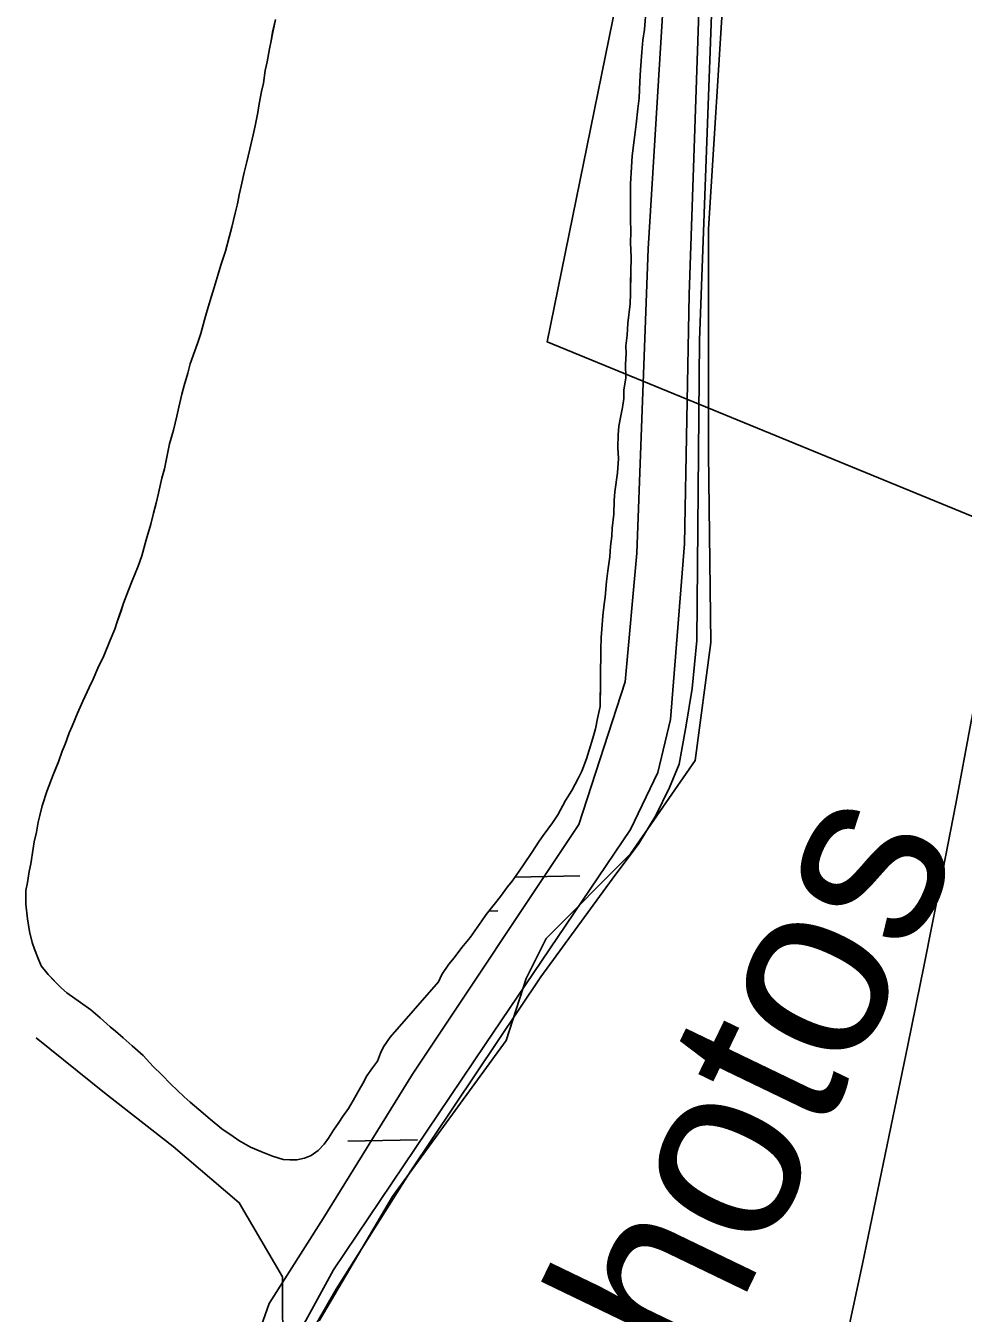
# Model space of a CAD drawing. Extents: x 3925854 to 3964121, y 224593 to 250589.
# Drawn here: x 3942419 to 3942850, y 238574 to 239167 of the extents above; entities that cross this region are included whole.
import ezdxf

# ---------------------------------------------------------------- set-up
doc = ezdxf.new("R2010")
doc.units = 0
for name, color, linetype in [('V-RIVR-EDGE', 7, 'Continuous'), ('V-RIVR-IDEN', 7, 'Continuous'), ('V-RIVR-JETY', 7, 'Continuous'), ('V-RRAP-FSHR', 7, 'Continuous'), ('V-TOPO-DPTH', 7, 'Continuous'), ('V-TOPO-MINR', 7, 'Continuous'), ('V-TOPO-SHOR', 7, 'Continuous'), ('V-WETL-SWMP', 7, 'Continuous')]:
    doc.layers.add(name, color=color, linetype=linetype)

msp = doc.modelspace()

# ---------------------------------------------------------------- linework, layer by layer
at = {"layer": 'V-RIVR-EDGE'}
msp.add_lwpolyline([(3942733.119, 239893.161), (3942732.095, 239848.118), (3942730.047, 239796.932), (3942728, 239725.272), (3942737.213, 239666.921), (3942736.19, 239584), (3942746.427, 239545.099), (3942749.498, 239509.269), (3942746.427, 239394.613), (3942749.498, 239307.598), (3942742.332, 239245.151), (3942740.285, 239187.823), (3942733.119, 239073.168), (3942733.119, 238969.773), (3942734.142, 238882.757), (3942726.976, 238828.5), (3942697.289, 238785.504), (3942658.388, 238746.603), (3942649.174, 238728.176), (3942639.961, 238699.512), (3942587.751, 238627.853), (3942553.969, 238570.525)], dxfattribs=at)
at = {"layer": 'V-RIVR-JETY'}
for points in [[(3942501.881, 238496.007), (3942530.957, 238578.48), (3942555.82, 238617.728), (3942596.956, 238684.087), (3942673.397, 238798.99), (3942694.77, 238864.612), (3942700.089, 238923.816), (3942705.303, 239063.915), (3942714.359, 239211.498), (3942718.996, 239386.408), (3942726.512, 239566.929), (3942728.732, 239690.128), (3942735.923, 239929.912), (3942744.955, 240165.915), (3942749.64, 240345.527), (3942752.055, 240487.535), (3942748.285, 240668.175), (3942752.491, 240801.701), (3942752.37, 240880.714), (3942745.499, 240943.807), (3942747.22, 241019.038), (3942753.828, 241112.093), (3942757.154, 241251.271)], [(3942538.571, 238553.806), (3942560.622, 238594.024), (3942630.365, 238697.71), (3942697.234, 238796.723), (3942709.735, 238822.929), (3942715.631, 238847.327), (3942722.113, 238928.151), (3942724.245, 239042.886), (3942729.685, 239204.617), (3942737.78, 239350.33), (3942741.958, 239481.033), (3942746.566, 239653.121), (3942749.476, 239843.095), (3942757.257, 240049.011), (3942767.313, 240202.23), (3942774.055, 240398.75), (3942772.697, 240539.858), (3942769.602, 240695.094), (3942767.962, 240808.926), (3942767.018, 240899.237), (3942767.151, 241002.704), (3942769.979, 241093.915), (3942774.399, 241248.132)]]:
    msp.add_lwpolyline(points, dxfattribs=at)
at = {"layer": 'V-RRAP-FSHR'}
msp.add_lwpolyline([(3942423.711, 238700.75), (3942455.216, 238675.428), (3942486.72, 238650.782), (3942517.162, 238624.9), (3942537.128, 238590.768), (3942537.322, 238551.174)], dxfattribs=at)
at = {"layer": 'V-TOPO-DPTH'}
msp.add_lwpolyline([(3942983.62, 238887.801), (3942658.91, 239021.11), (3942869.48, 240055.28), (3942865.529, 240782.275), (3942865.271, 240811.75), (3942864.883, 240841.222), (3942864.3, 240870.691), (3942863.587, 240900.157), (3942843.55, 241628.53), (3943150.608, 241695.11)], dxfattribs=at)
at = {"layer": 'V-TOPO-MINR'}
for points in [[(3942843.55, 241628.53), (3942863.587, 240900.157), (3942864.3, 240870.691), (3942864.883, 240841.222), (3942865.271, 240811.75), (3942865.529, 240782.275), (3942869.48, 240055.28), (3942658.91, 239021.11)], [(3942939.23, 239228.42), (3942915.275, 239132.917), (3942909.521, 239109.482), (3942903.926, 239086.01), (3942898.567, 239062.482), (3942893.366, 239038.918), (3942883.608, 238993.627), (3942875.815, 238956.697), (3942868.23, 238919.725), (3942860.959, 238882.689), (3942853.897, 238845.612), (3942846.881, 238808.525), (3942839.719, 238771.467), (3942832.337, 238734.452), (3942824.808, 238697.466), (3942803.99, 238596.722), (3942792.709, 238544.741)]]:
    msp.add_lwpolyline(points, dxfattribs=at)
at = {"layer": 'V-TOPO-SHOR'}
for points in [[(3942704.468, 239174.733), (3942703.693, 239164.974), (3942702.966, 239159.93), (3942702.405, 239154.547), (3942701.815, 239146.302), (3942701.592, 239140.918), (3942701.176, 239133.344), (3942700.619, 239128.466), (3942699.874, 239121.403), (3942698.954, 239114.003), (3942698.039, 239106.774)], [(3942491.822, 239001.048), (3942493.565, 239006.756), (3942494.617, 239010.954), (3942496.7, 239016.993), (3942498.089, 239020.852), (3942499.479, 239025.046), (3942501.226, 239031.26), (3942502.451, 239035.624), (3942504.372, 239042.172), (3942505.592, 239046.2), (3942507.505, 239052.242), (3942508.73, 239056.438), (3942510.815, 239062.815), (3942512.568, 239069.365), (3942513.793, 239073.897), (3942515.376, 239080.449), (3942516.43, 239084.645), (3942517.147, 239088.848), (3942518.032, 239092.88), (3942519.441, 239099.096), (3942520.498, 239103.462), (3942522.081, 239109.846), (3942523.664, 239116.395), (3942524.549, 239120.596), (3942525.79, 239126.643), (3942526.337, 239130.678), (3942527.406, 239136.394), (3942528.288, 239140.256), (3942529.19, 239145.972), (3942530.072, 239150.005), (3942531.145, 239156.055), (3942531.858, 239159.751), (3942532.573, 239163.618), (3942533.812, 239169.498)], [(3942698.039, 239106.774), (3942697.648, 239101.557), (3942697.23, 239093.816), (3942697.181, 239088.934), (3942697.279, 239082.366), (3942697.234, 239077.989), (3942697.334, 239071.421), (3942697.287, 239066.875), (3942697.554, 239059.969), (3942697.316, 239053.405), (3942697.265, 239048.352), (3942697.214, 239043.47), (3942696.994, 239038.59), (3942696.061, 239029.677), (3942695.667, 239024.293), (3942695.11, 239019.246), (3942695.241, 239015.709), (3942694.852, 239010.661), (3942695.127, 239004.597), (3942694.226, 238998.881), (3942694.185, 238995.008), (3942693.47, 238990.976), (3942692.755, 238987.109), (3942691.864, 238982.405), (3942691.485, 238978.366), (3942691.426, 238972.474), (3942691.711, 238967.42), (3942691.305, 238960.858), (3942690.035, 238952.115), (3942689.656, 238948.078), (3942689.593, 238941.848), (3942688.852, 238935.459), (3942688.645, 238931.756), (3942688.092, 238927.047), (3942687.705, 238922.167), (3942686.795, 238915.779), (3942686.24, 238910.903), (3942685.493, 238903.669), (3942685.122, 238900.475), (3942684.561, 238895.09), (3942683.992, 238888.867), (3942683.783, 238884.998), (3942683.558, 238879.612), (3942683.523, 238876.075), (3942683.459, 238870.015), (3942683.416, 238865.974), (3942683.357, 238860.25), (3942683.32, 238856.545), (3942683.285, 238853.346), (3942682.05, 238847.802), (3942681.159, 238843.098), (3942679.935, 238838.731), (3942678.194, 238833.194), (3942676.975, 238829.3), (3942674.894, 238823.597), (3942673.346, 238820.412), (3942670.258, 238814.721), (3942667.346, 238810.037), (3942663.741, 238803.508), (3942661.347, 238799.828), (3942657.077, 238793.979), (3942655.197, 238791.304), (3942651.775, 238786.118), (3942648.012, 238780.433), (3942645.962, 238777.593), (3942642.714, 238772.911), (3942640.666, 238770.238), (3942637.42, 238765.894), (3942634.52, 238762.22), (3942630.768, 238757.545), (3942628.886, 238754.7), (3942625.638, 238750.02), (3942623.418, 238747.014), (3942619.664, 238742.336), (3942616.08, 238737.661), (3942613.692, 238734.652), (3942610.446, 238729.972), (3942608.894, 238726.622), (3942586.708, 238701.19)], [(3942586.708, 238701.19), (3942583.629, 238696.676), (3942582.253, 238693.827), (3942580.869, 238690.139), (3942578.479, 238686.962), (3942575.915, 238683.284), (3942574.024, 238679.77), (3942572.312, 238676.923), (3942569.566, 238671.901), (3942567.508, 238668.217), (3942564.774, 238664.375), (3942563.063, 238661.866), (3942560.501, 238658.358), (3942558.273, 238654.676), (3942556.223, 238651.833), (3942553.501, 238649.001), (3942550.278, 238646.676), (3942547.232, 238645.361), (3942543.689, 238644.724), (3942540.49, 238644.589), (3942537.461, 238644.79), (3942532.425, 238646.357), (3942527.06, 238648.431), (3942522.366, 238650.502), (3942517.01, 238653.588), (3942514.335, 238655.468), (3942509.152, 238658.888), (3942503.809, 238663.322), (3942498.635, 238667.754), (3942494.63, 238671.162), (3942491.793, 238673.718), (3942488.627, 238676.782), (3942485.792, 238679.506), (3942481.627, 238683.757), (3942477.627, 238687.673), (3942472.962, 238692.605), (3942467.958, 238697.202), (3942463.787, 238700.78), (3942460.283, 238703.848), (3942457.778, 238705.894), (3942453.274, 238709.984), (3942448.935, 238713.732), (3942444.087, 238717.15), (3942437.904, 238721.592), (3942435.231, 238723.81), (3942432.065, 238727.042), (3942429.235, 238729.934), (3942426.077, 238734.007), (3942424.596, 238737.39), (3942422.958, 238741.615), (3942421.979, 238744.657), (3942420.684, 238749.721), (3942419.734, 238755.626), (3942418.962, 238762.368), (3942419.028, 238768.598), (3942419.738, 238772.294), (3942420.465, 238777.339), (3942421.344, 238780.865), (3942422.427, 238787.927), (3942422.796, 238790.954), (3942423.853, 238795.488), (3942424.742, 238800.024), (3942425.448, 238803.217), (3942426.505, 238807.583), (3942428.766, 238814.633), (3942431.535, 238821.844), (3942432.743, 238824.862), (3942433.953, 238827.881), (3942435.688, 238832.745), (3942437.068, 238835.932), (3942438.975, 238841.132), (3942440.355, 238844.316), (3942442.772, 238850.184), (3942445.189, 238855.716), (3942448.115, 238862.083), (3942450.01, 238865.935), (3942452.08, 238870.967), (3942454.835, 238876.662), (3942457.772, 238883.873), (3942460.012, 238888.901), (3942461.059, 238892.258), (3942462.793, 238897.292), (3942464.01, 238900.815), (3942466.261, 238906.852), (3942467.989, 238911.212), (3942470.754, 238917.919), (3942472.317, 238922.618), (3942474.416, 238930.005), (3942476.511, 238937.224), (3942477.742, 238942.262), (3942478.968, 238946.962), (3942480.025, 238951.498), (3942481.612, 238958.386), (3942482.837, 238962.75), (3942484.254, 238969.64), (3942485.143, 238974.178), (3942486.894, 238980.558), (3942488.475, 238986.939), (3942489.36, 238991.14), (3942490.769, 238997.017), (3942491.822, 239001.048)]]:
    msp.add_lwpolyline(points, dxfattribs=at)
at = {"layer": 'V-WETL-SWMP'}
for p, q in [((3942729.045, 239021.879), (3942736.919, 239236.436)), ((3942704.468, 239174.732), (3942703.693, 239164.974)), ((3942532.572, 239163.617), (3942533.811, 239169.498)), ((3942703.693, 239164.974), (3942702.967, 239159.93)), ((3942531.146, 239156.055), (3942531.858, 239159.752)), ((3942531.858, 239159.752), (3942532.572, 239163.617)), ((3942702.967, 239159.93), (3942702.406, 239154.548)), ((3942530.073, 239150.004), (3942531.146, 239156.055)), ((3942702.406, 239154.548), (3942701.816, 239146.303)), ((3942529.189, 239145.972), (3942530.073, 239150.004)), ((3942528.288, 239140.257), (3942529.189, 239145.972)), ((3942701.592, 239140.917), (3942701.176, 239133.345)), ((3942701.816, 239146.303), (3942701.592, 239140.917)), ((3942526.337, 239130.679), (3942527.406, 239136.393)), ((3942527.406, 239136.393), (3942528.288, 239140.257)), ((3942525.79, 239126.644), (3942526.337, 239130.679)), ((3942701.176, 239133.345), (3942700.62, 239128.467)), ((3942524.548, 239120.595), (3942525.79, 239126.644)), ((3942700.62, 239128.467), (3942699.874, 239121.403)), ((3942523.663, 239116.395), (3942524.548, 239120.595)), ((3942699.874, 239121.403), (3942698.955, 239114.004)), ((3942522.08, 239109.845), (3942523.663, 239116.395)), ((3942698.955, 239114.004), (3942698.038, 239106.773)), ((3942520.498, 239103.462), (3942522.08, 239109.845)), ((3942698.038, 239106.773), (3942697.647, 239101.557)), ((3942518.031, 239092.88), (3942519.442, 239099.096)), ((3942519.442, 239099.096), (3942520.498, 239103.462)), ((3942697.647, 239101.557), (3942697.23, 239093.816)), ((3942697.23, 239093.816), (3942697.18, 239088.934)), ((3942516.43, 239084.646), (3942517.147, 239088.848)), ((3942517.147, 239088.848), (3942518.031, 239092.88)), ((3942697.18, 239088.934), (3942697.28, 239082.366)), ((3942515.376, 239080.448), (3942516.43, 239084.646)), ((3942697.28, 239082.366), (3942697.234, 239077.989)), ((3942513.793, 239073.897), (3942515.376, 239080.448)), ((3942697.234, 239077.989), (3942697.335, 239071.421)), ((3942510.815, 239062.815), (3942512.567, 239069.364)), ((3942512.567, 239069.364), (3942513.793, 239073.897)), ((3942697.335, 239071.421), (3942697.287, 239066.875)), ((3942697.287, 239066.875), (3942697.553, 239059.969)), ((3942508.729, 239056.438), (3942510.815, 239062.815)), ((3942697.553, 239059.969), (3942697.316, 239053.404)), ((3942505.592, 239046.2), (3942507.506, 239052.241)), ((3942507.506, 239052.241), (3942508.729, 239056.438)), ((3942697.316, 239053.404), (3942697.213, 239043.471)), ((3942504.371, 239042.171), (3942505.592, 239046.2)), ((3942502.451, 239035.624), (3942504.371, 239042.171)), ((3942697.213, 239043.471), (3942696.994, 239038.59)), ((3942501.227, 239031.259), (3942502.451, 239035.624)), ((3942696.994, 239038.59), (3942696.06, 239029.676)), ((3942499.479, 239025.047), (3942501.227, 239031.259)), ((3942696.06, 239029.676), (3942695.667, 239024.292)), ((3942498.088, 239020.852), (3942499.479, 239025.047)), ((3942695.667, 239024.292), (3942695.11, 239019.246)), ((3942494.618, 239010.954), (3942496.701, 239016.994)), ((3942496.701, 239016.994), (3942498.088, 239020.852)), ((3942695.11, 239019.246), (3942695.241, 239015.709)), ((3942727.813, 238883.708), (3942729.045, 239021.879)), ((3942493.564, 239006.755), (3942494.618, 239010.954)), ((3942695.241, 239015.709), (3942694.852, 239010.661)), ((3942694.852, 239010.661), (3942695.126, 239004.597)), ((3942491.821, 239001.048), (3942493.564, 239006.755)), ((3942695.126, 239004.597), (3942694.225, 238998.881)), ((3942490.769, 238997.018), (3942491.821, 239001.048)), ((3942694.225, 238998.881), (3942694.185, 238995.009)), ((3942489.361, 238991.139), (3942490.769, 238997.018)), ((3942694.185, 238995.009), (3942693.469, 238990.975)), ((3942486.894, 238980.557), (3942488.476, 238986.939)), ((3942488.476, 238986.939), (3942489.361, 238991.139)), ((3942692.756, 238987.11), (3942691.865, 238982.405)), ((3942693.469, 238990.975), (3942692.756, 238987.11)), ((3942485.144, 238974.177), (3942486.894, 238980.557)), ((3942691.865, 238982.405), (3942691.486, 238978.367)), ((3942691.486, 238978.367), (3942691.425, 238972.475)), ((3942482.837, 238962.751), (3942484.255, 238969.64)), ((3942484.255, 238969.64), (3942485.144, 238974.177)), ((3942691.425, 238972.475), (3942691.71, 238967.42)), ((3942481.613, 238958.386), (3942482.837, 238962.751)), ((3942691.71, 238967.42), (3942691.305, 238960.858)), ((3942480.026, 238951.499), (3942481.613, 238958.386)), ((3942691.305, 238960.858), (3942690.035, 238952.115)), ((3942478.968, 238946.963), (3942480.026, 238951.499)), ((3942690.035, 238952.115), (3942689.657, 238948.078)), ((3942477.741, 238942.262), (3942478.968, 238946.963)), ((3942689.657, 238948.078), (3942689.592, 238941.849)), ((3942476.51, 238937.223), (3942477.741, 238942.262)), ((3942689.592, 238941.849), (3942688.852, 238935.458)), ((3942474.415, 238930.004), (3942476.51, 238937.223)), ((3942688.852, 238935.458), (3942688.645, 238931.756)), ((3942472.317, 238922.617), (3942474.415, 238930.004)), ((3942688.645, 238931.756), (3942688.091, 238927.047)), ((3942470.753, 238917.919), (3942472.317, 238922.617)), ((3942687.704, 238922.168), (3942686.796, 238915.779)), ((3942688.091, 238927.047), (3942687.704, 238922.168)), ((3942467.99, 238911.212), (3942470.753, 238917.919)), ((3942686.796, 238915.779), (3942686.24, 238910.902)), ((3942466.261, 238906.852), (3942467.99, 238911.212)), ((3942686.24, 238910.902), (3942685.492, 238903.669)), ((3942464.009, 238900.814), (3942466.261, 238906.852)), ((3942685.492, 238903.669), (3942685.122, 238900.474)), ((3942461.058, 238892.257), (3942464.009, 238900.814)), ((3942685.122, 238900.474), (3942684.561, 238895.091)), ((3942460.013, 238888.901), (3942461.058, 238892.257)), ((3942684.561, 238895.091), (3942683.991, 238888.867)), ((3942457.772, 238883.873), (3942460.013, 238888.901)), ((3942683.991, 238888.867), (3942683.783, 238884.997)), ((3942454.834, 238876.663), (3942457.772, 238883.873)), ((3942683.783, 238884.997), (3942683.558, 238879.611)), ((3942725.566, 238861.541), (3942727.813, 238883.708)), ((3942452.081, 238870.966), (3942454.834, 238876.663)), ((3942683.558, 238879.611), (3942683.286, 238853.346)), ((3942450.009, 238865.936), (3942452.081, 238870.966)), ((3942445.188, 238855.715), (3942448.116, 238862.083)), ((3942448.116, 238862.083), (3942450.009, 238865.936)), ((3942722.76, 238843.818), (3942725.566, 238861.541)), ((3942440.355, 238844.316), (3942442.773, 238850.184)), ((3942442.773, 238850.184), (3942445.188, 238855.715)), ((3942683.286, 238853.346), (3942682.05, 238847.803)), ((3942438.975, 238841.131), (3942440.355, 238844.316)), ((3942682.05, 238847.803), (3942681.159, 238843.097)), ((3942437.069, 238835.931), (3942438.975, 238841.131)), ((3942679.935, 238838.732), (3942678.194, 238833.194)), ((3942681.159, 238843.097), (3942679.935, 238838.732)), ((3942719.556, 238826.705), (3942722.76, 238843.818)), ((3942433.954, 238827.881), (3942435.689, 238832.746)), ((3942435.689, 238832.746), (3942437.069, 238835.931)), ((3942678.194, 238833.194), (3942676.975, 238829.3)), ((3942431.535, 238821.844), (3942433.954, 238827.881)), ((3942676.975, 238829.3), (3942674.895, 238823.597)), ((3942715.21, 238816.058), (3942719.556, 238826.705)), ((3942428.766, 238814.633), (3942431.535, 238821.844)), ((3942674.895, 238823.597), (3942673.347, 238820.413)), ((3942426.504, 238807.584), (3942428.766, 238814.633)), ((3942670.257, 238814.721), (3942667.346, 238810.036)), ((3942673.347, 238820.413), (3942670.257, 238814.721)), ((3942708.823, 238803.214), (3942715.21, 238816.058)), ((3942667.346, 238810.036), (3942663.742, 238803.507)), ((3942424.741, 238800.025), (3942425.448, 238803.217)), ((3942425.448, 238803.217), (3942426.504, 238807.584)), ((3942663.742, 238803.507), (3942661.346, 238799.827)), ((3942701.022, 238790.182), (3942708.823, 238803.214)), ((3942423.852, 238795.488), (3942424.741, 238800.025)), ((3942661.346, 238799.827), (3942657.076, 238793.978)), ((3942422.427, 238787.926), (3942422.795, 238790.953)), ((3942422.795, 238790.953), (3942423.852, 238795.488)), ((3942655.196, 238791.304), (3942651.775, 238786.119)), ((3942657.076, 238793.978), (3942655.196, 238791.304)), ((3942421.343, 238780.865), (3942422.427, 238787.926)), ((3942651.775, 238786.119), (3942648.012, 238780.433)), ((3942688.748, 238773.768), (3942701.022, 238790.182)), ((3942420.465, 238777.338), (3942421.343, 238780.865)), ((3942648.012, 238780.433), (3942645.962, 238777.592)), ((3942419.739, 238772.295), (3942420.465, 238777.338)), ((3942645.962, 238777.592), (3942642.714, 238772.911)), ((3942644.009, 238774.777), (3942673.836, 238775.32)), ((3942656.006, 238728.92), (3942688.748, 238773.768)), ((3942418.963, 238762.368), (3942419.027, 238768.598)), ((3942419.027, 238768.598), (3942419.739, 238772.295)), ((3942640.666, 238770.239), (3942637.421, 238765.894)), ((3942642.714, 238772.911), (3942640.666, 238770.239)), ((3942419.735, 238755.625), (3942418.963, 238762.368)), ((3942634.521, 238762.22), (3942630.768, 238757.544)), ((3942637.421, 238765.894), (3942634.521, 238762.22)), ((3942420.684, 238749.722), (3942419.735, 238755.625)), ((3942630.768, 238757.544), (3942628.886, 238754.701)), ((3942632.038, 238759.126), (3942636.123, 238759.201)), ((3942421.978, 238744.657), (3942420.684, 238749.722)), ((3942625.638, 238750.02), (3942623.418, 238747.013)), ((3942628.886, 238754.701), (3942625.638, 238750.02)), ((3942422.957, 238741.616), (3942421.978, 238744.657)), ((3942623.418, 238747.013), (3942619.665, 238742.337)), ((3942424.597, 238737.39), (3942422.957, 238741.616)), ((3942616.081, 238737.66), (3942613.692, 238734.653)), ((3942619.665, 238742.337), (3942616.081, 238737.66)), ((3942426.077, 238734.007), (3942424.597, 238737.39)), ((3942429.234, 238729.933), (3942426.077, 238734.007)), ((3942613.692, 238734.653), (3942610.445, 238729.973)), ((3942435.232, 238723.809), (3942429.234, 238729.933)), ((3942608.894, 238726.621), (3942586.708, 238701.19)), ((3942596.175, 238639.57), (3942656.006, 238728.92)), ((3942610.445, 238729.973), (3942608.894, 238726.621)), ((3942437.903, 238721.592), (3942435.232, 238723.809)), ((3942444.087, 238717.15), (3942437.903, 238721.592)), ((3942448.935, 238713.732), (3942444.087, 238717.15)), ((3942453.274, 238709.983), (3942448.935, 238713.732)), ((3942457.778, 238705.895), (3942453.274, 238709.983)), ((3942460.282, 238703.849), (3942457.778, 238705.895)), ((3942463.786, 238700.781), (3942460.282, 238703.849)), ((3942467.959, 238697.202), (3942463.786, 238700.781)), ((3942472.962, 238692.604), (3942467.959, 238697.202)), ((3942583.63, 238696.676), (3942582.253, 238693.828)), ((3942586.708, 238701.19), (3942583.63, 238696.676)), ((3942477.626, 238687.673), (3942472.962, 238692.604)), ((3942580.868, 238690.138), (3942578.478, 238686.963)), ((3942582.253, 238693.828), (3942580.868, 238690.138)), ((3942481.626, 238683.758), (3942477.626, 238687.673)), ((3942578.478, 238686.963), (3942575.914, 238683.285)), ((3942485.792, 238679.506), (3942481.626, 238683.758)), ((3942488.626, 238676.782), (3942485.792, 238679.506)), ((3942574.025, 238679.769), (3942572.312, 238676.924)), ((3942575.914, 238683.285), (3942574.025, 238679.769)), ((3942491.793, 238673.719), (3942488.626, 238676.782)), ((3942494.629, 238671.163), (3942491.793, 238673.719)), ((3942572.312, 238676.924), (3942569.566, 238671.901)), ((3942498.635, 238667.754), (3942494.629, 238671.163)), ((3942503.809, 238663.323), (3942498.635, 238667.754)), ((3942567.507, 238668.218), (3942564.773, 238664.374)), ((3942569.566, 238671.901), (3942567.507, 238668.218)), ((3942509.151, 238658.889), (3942503.809, 238663.323)), ((3942563.063, 238661.866), (3942560.501, 238658.357)), ((3942564.773, 238664.374), (3942563.063, 238661.866)), ((3942514.335, 238655.468), (3942509.151, 238658.889)), ((3942517.01, 238653.588), (3942514.335, 238655.468)), ((3942558.274, 238654.675), (3942556.224, 238651.834)), ((3942560.501, 238658.357), (3942558.274, 238654.675)), ((3942522.366, 238650.502), (3942517.01, 238653.588)), ((3942527.059, 238648.432), (3942522.366, 238650.502)), ((3942553.501, 238649), (3942550.277, 238646.676)), ((3942556.224, 238651.834), (3942553.501, 238649)), ((3942567.193, 238653.29), (3942599.188, 238653.872)), ((3942532.426, 238646.356), (3942527.059, 238648.432)), ((3942537.461, 238644.789), (3942532.426, 238646.356)), ((3942540.49, 238644.589), (3942537.461, 238644.789)), ((3942543.69, 238644.724), (3942540.49, 238644.589)), ((3942547.233, 238645.361), (3942543.69, 238644.724)), ((3942550.277, 238646.676), (3942547.233, 238645.361)), ((3942561.719, 238585.057), (3942596.175, 238639.57)), ((3942552.884, 238569.616), (3942561.719, 238585.057))]:
    msp.add_line(p, q, dxfattribs=at)

# ---------------------------------------------------------------- texts
at = {"layer": 'V-RIVR-IDEN'}
msp.add_text('Photos', height=82.9998, rotation=64.263319, dxfattribs=at).set_placement((3942699.341, 238477.025))

doc.saveas('drawing.dxf')
